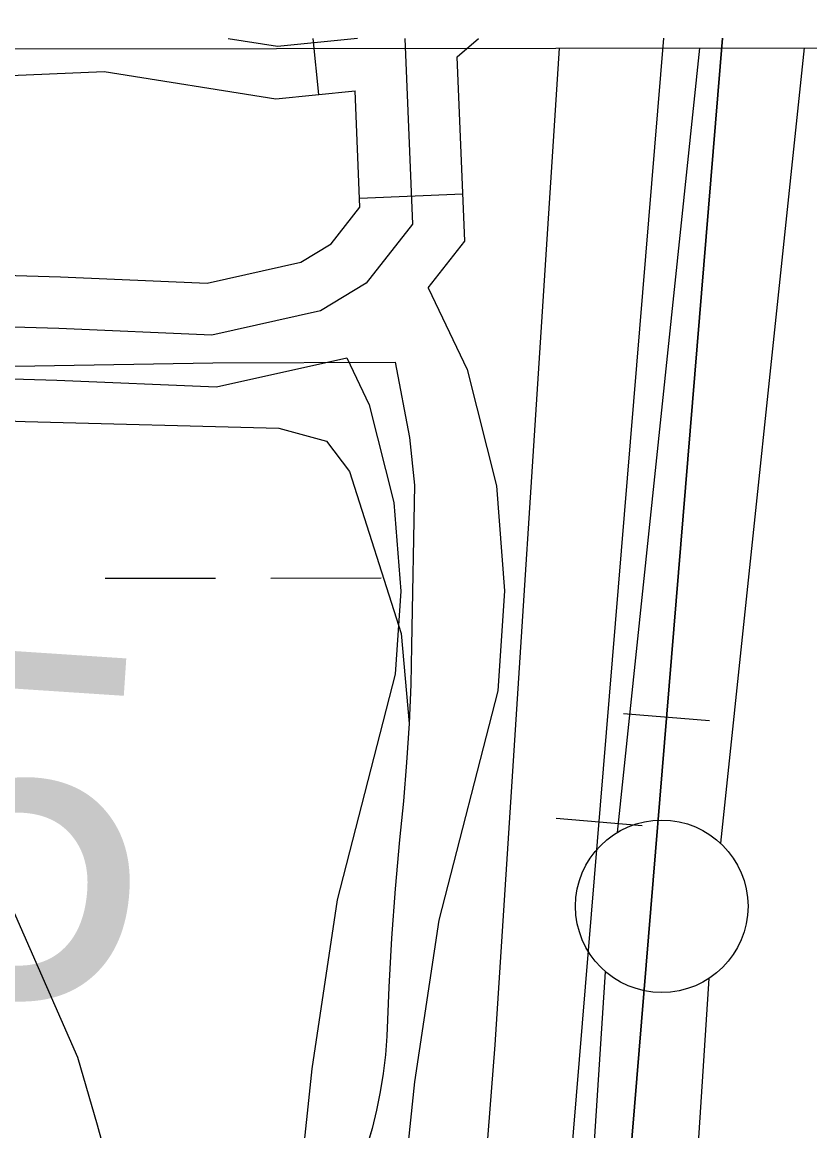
# Model space of a CAD drawing. Extents: x 3297716 to 3335574, y 688621 to 713991.
# Drawn here: x 3325764.6 to 3325992.8, y 711894.9 to 712216.3 of the extents above; entities that cross this region are included whole.
import ezdxf

# ---------------------------------------------------------------- set-up
doc = ezdxf.new("R2010")
doc.units = 0
for name, color, linetype in [('V-GRID-FRAM', 7, 'Continuous'), ('V-RAIL-TRAK', 7, 'Continuous'), ('V-ROAD-CNTR', 7, 'Continuous'), ('V-SITE-VEGE', 7, 'Continuous'), ('V-SURV-IDEN', 7, 'Continuous'), ('V-SURV-LINE', 7, 'Continuous'), ('V-TOPO-MINR', 7, 'Continuous'), ('V-UTIL-LINE', 7, 'Continuous'), ('V-WETL-SWMP', 7, 'Continuous')]:
    doc.layers.add(name, color=color, linetype=linetype)

msp = doc.modelspace()

# ---------------------------------------------------------------- linework, layer by layer
at = {"layer": 'V-GRID-FRAM'}
msp.add_lwpolyline([(3301838.48, 712184.22), (3333346.19, 712216.3), (3333372.64, 694031.53), (3301849.06, 693999.43), (3301838.48, 712184.22)], dxfattribs=at)
at = {"layer": 'V-RAIL-TRAK'}
for points in [[(3325856.55, 710862.82), (3325880.47, 711266.98), (3325912.95, 711756.4), (3325950.48, 712211.64)], [(3325856.55, 710862.82), (3325880.47, 711266.98), (3325912.95, 711756.4), (3325950.48, 712211.64)], [(3325873.52, 710861.82), (3325897.44, 711265.91), (3325929.91, 711755.14), (3325967.54, 712211.66)], [(3325967.54, 712211.66), (3325929.91, 711755.14), (3325897.44, 711265.91), (3325873.52, 710861.82)], [(3325938.85, 712015.83), (3325963.77, 712013.78)], [(3325919.29, 711985.46), (3325944.21, 711983.41)]]:
    msp.add_lwpolyline(points, dxfattribs=at)
at = {"layer": 'V-ROAD-CNTR'}
for p, q in [((3325848.82, 712211.54), (3325850.47, 712195.33)), ((3325862.31, 712165.3), (3325892.29, 712166.54))]:
    msp.add_line(p, q, dxfattribs=at)
for points in [[(3325875.41, 712211.57), (3325877.64, 712157.75), (3325864.25, 712140.62), (3325850.96, 712132.58), (3325819.53, 712125.59), (3325775.16, 712127.47), (3325641.04, 712131.48), (3325351.27, 712179.73)], [(3325861.73, 712211.55), (3325838.53, 712209.2), (3325824.25, 712211.51)], [(3325890.64, 712206.29), (3325896.8, 712211.59)], [(3325882.21, 712139.23), (3325892.85, 712152.85), (3325890.64, 712206.29)], [(3325607.6, 712152.26), (3325610.76, 712165.94), (3325624.08, 712174.55), (3325667.65, 712191.66), (3325729.37, 712199.52), (3325788.29, 712202), (3325838.1, 712194.08), (3325861.03, 712196.4)], [(3325607.6, 712152.26), (3325642.51, 712146.45), (3325775.7, 712142.46), (3325818.2, 712140.66), (3325845.3, 712146.69), (3325854.13, 712152.03), (3325862.42, 712162.64), (3325861.03, 712196.4)], [(3325348.81, 712164.93), (3325639.58, 712116.52), (3325774.61, 712112.48), (3325820.87, 712110.52), (3325858.65, 712118.93)], [(3325882.21, 712139.23), (3325893.49, 712115.56), (3325902.01, 712081.91), (3325904.31, 712051.41), (3325902.35, 712022.46), (3325885.32, 711955.89), (3325878.21, 711909.02), (3325872.41, 711853.53), (3325874.93, 711814.03), (3325863.24, 711793.67)], [(3325858.65, 712118.93), (3325865.14, 712105.33), (3325872.29, 712077.07), (3325874.24, 712051.3), (3325872.6, 712027.23), (3325855.88, 711961.87), (3325848.45, 711912.83), (3325842.31, 711854.14), (3325844.42, 711821.13), (3325837.1, 711808.38), (3325816.84, 711801.14), (3325741.66, 711802.71)]]:
    msp.add_lwpolyline(points, dxfattribs=at)
at = {"layer": 'V-SITE-VEGE'}
for points in [[(3325514.05, 712188.5), (3325529.53, 712192.85), (3325549.4, 712188.69), (3325566.49, 712176.77), (3325575.77, 712166.72), (3325582.1, 712150.04), (3325586.14, 712126.93), (3325590.98, 712118.18), (3325602.82, 712110.29), (3325623.58, 712105.65), (3325765.41, 712100.54)], [(3325765.41, 712100.54), (3325838.94, 712098.56), (3325852.75, 712094.86), (3325859.39, 712086.05), (3325874.43, 712039.09), (3325876.66, 712012.94), (3325875.95, 712001.67), (3325875.02, 711990.42), (3325873.87, 711979.19), (3325872.63, 711964.98), (3325871.61, 711950.76), (3325870.82, 711936.52), (3325870.25, 711922.28), (3325869.84, 711916.87), (3325869.2, 711911.48), (3325868.34, 711906.13), (3325867.25, 711900.82), (3325865.94, 711895.56), (3325864.41, 711890.35)]]:
    msp.add_lwpolyline(points, dxfattribs=at)
at = {"layer": 'V-SURV-LINE'}
for points in [[(3325937.07, 711981.39), (3325960.95, 712208.78)], [(3325991.12, 712208.81), (3325966.9, 711978.25)], [(3325850.51, 710657.81), (3325933.64, 711940.98)], [(3325963.58, 711939.05), (3325880.45, 710655.88)]]:
    msp.add_lwpolyline(points, dxfattribs=at)
msp.add_circle((3325949.9, 711959.95), 25, dxfattribs=at)
at = {"layer": 'V-TOPO-MINR'}
msp.add_lwpolyline([(3325827.54, 711668.32), (3325812.16, 711784.58), (3325811.25, 711790.77), (3325810.24, 711796.95), (3325809.06, 711803.09), (3325807.76, 711809.21), (3325801.5, 711836.96), (3325796.78, 711856.88), (3325791.78, 711876.73), (3325786.35, 711896.47), (3325780.65, 711916.14), (3325652.37, 712208.46)], dxfattribs=at)
at = {"layer": 'V-UTIL-LINE'}
msp.add_lwpolyline([(3325920.15, 712208.74), (3325901.48, 711919.76), (3325861.11, 711401.33), (3325767.44, 710269.2), (3325786.39, 710069.13), (3325782.11, 709963.23), (3325799.74, 709536.79), (3325806.2, 709195.21), (3325838.5, 708730.08), (3325772.28, 708335.21)], dxfattribs=at)
at = {"layer": 'V-WETL-SWMP'}
for p, q in [((3325788.63, 712055.08), (3325820.62, 712055.11)), ((3325836.61, 712055.12), (3325868.6, 712055.15))]:
    msp.add_line(p, q, dxfattribs=at)
for points in [[(3325509.89, 712093.5), (3325535.11, 712131.15), (3325558.92, 712133.27), (3325581.47, 712132.64), (3325603.39, 712128.72), (3325623.33, 712124.08), (3325664.83, 712117.41), (3325688.84, 712116.08), (3325722.61, 712116.67), (3325756.6, 712116.48), (3325819.8, 712117.57), (3325872.61, 712117.69), (3325876.75, 712095.85), (3325878.25, 712082.04), (3325877.42, 712035.51), (3325877.15, 712024.22), (3325876.66, 712012.94), (3325875.95, 712001.67)], [(3325875.95, 712001.67), (3325875.02, 711990.42), (3325873.87, 711979.19), (3325872.63, 711964.98), (3325871.61, 711950.76), (3325870.82, 711936.52), (3325870.25, 711922.28), (3325869.84, 711916.87), (3325869.2, 711911.48), (3325868.34, 711906.13), (3325867.25, 711900.82), (3325865.94, 711895.56), (3325864.41, 711890.36)]]:
    msp.add_lwpolyline(points, dxfattribs=at)

# ---------------------------------------------------------------- texts
at = {"layer": 'V-SURV-IDEN'}
msp.add_text('18+04.5', height=100, rotation=356.2219, dxfattribs=at).set_placement((3325313.04, 711963.41))

doc.saveas('drawing.dxf')
